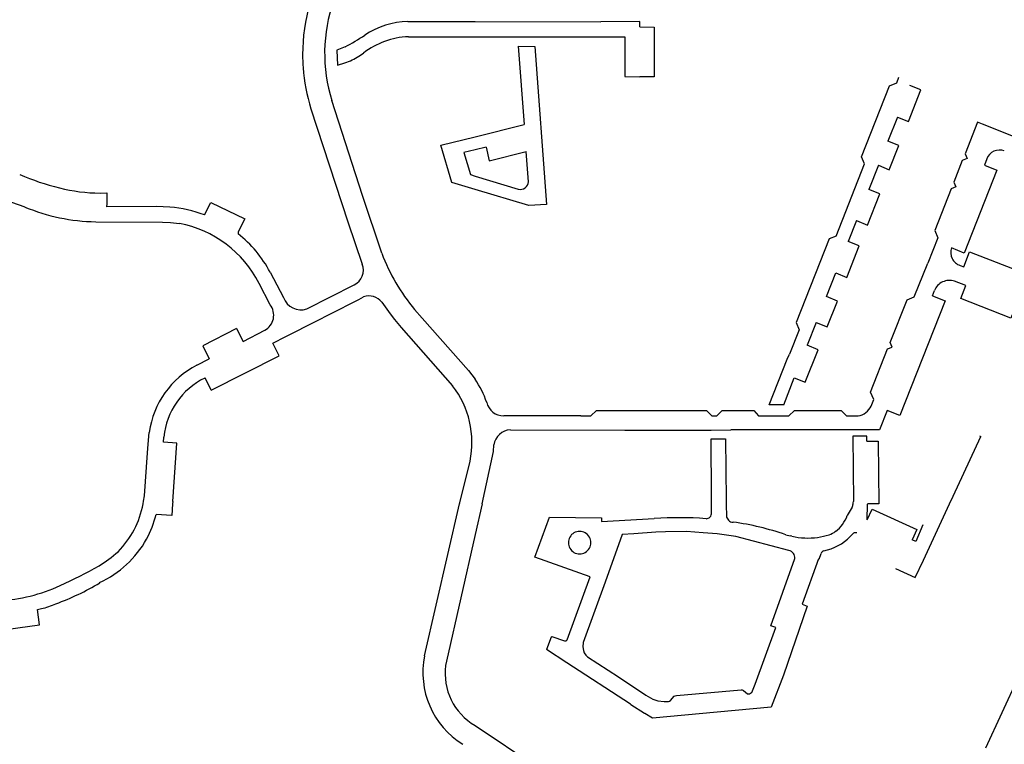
# Model space of a CAD drawing. Extents: x 148869 to 161638, y 453607 to 469810.
# Tile 1042 of 1056: x 159119.34 to 159122.89, y 459884.95 to 459887.57. Entities that reach past the tile are written whole.
import ezdxf

# ---------------------------------------------------------------- set-up
doc = ezdxf.new("R2010")
doc.units = 0
doc.layers.add('LKI_V01_KANTRIJWEG', color=252, linetype='CONTINUOUS')

msp = doc.modelspace()

# ---------------------------------------------------------------- linework, layer by layer
at = {"layer": 'LKI_V01_KANTRIJWEG'}
for p, q in [((159120.7405, 459887.5605), (159120.9831, 459887.5597)), ((159120.7405, 459887.5605), (159120.9831, 459887.5597)), ((159120.9831, 459887.5597), (159121.4367, 459887.5588)), ((159120.9831, 459887.5597), (159121.4367, 459887.5588)), ((159121.5776, 459887.5606), (159121.4367, 459887.5588)), ((159121.5776, 459887.5606), (159121.4367, 459887.5588)), ((159121.5776, 459887.5406), (159121.5776, 459887.5606)), ((159121.5776, 459887.5406), (159121.5776, 459887.5606)), ((159121.5776, 459887.5406), (159121.6289, 459887.5403)), ((159121.5776, 459887.5406), (159121.6289, 459887.5403)), ((159121.6289, 459887.5403), (159121.6294, 459887.4764)), ((159121.6289, 459887.5403), (159121.6294, 459887.4764)), ((159120.742, 459887.5052), (159120.9831, 459887.5053)), ((159120.742, 459887.5052), (159120.9831, 459887.5053)), ((159121.1387, 459887.4718), (159121.1603, 459887.1881)), ((159121.1387, 459887.4718), (159121.1603, 459887.1881)), ((159121.6294, 459887.4764), (159121.6297, 459887.3999)), ((159121.6294, 459887.4764), (159121.6297, 459887.3999)), ((159121.6297, 459887.3999), (159121.6299, 459887.361)), ((159121.6297, 459887.3999), (159121.6299, 459887.361)), ((159121.6299, 459887.361), (159121.5782, 459887.3608)), ((159121.6299, 459887.361), (159121.5782, 459887.3608)), ((159122.5051, 459887.3384), (159122.5132, 459887.3592)), ((159122.5051, 459887.3384), (159122.5132, 459887.3592)), ((159122.5927, 459887.3134), (159122.5529, 459887.3289)), ((159122.5927, 459887.3134), (159122.5529, 459887.3289)), ((159122.5474, 459887.1995), (159122.5927, 459887.3134)), ((159122.5474, 459887.1995), (159122.5927, 459887.3134)), ((159122.5079, 459887.2154), (159122.4734, 459887.1281)), ((159122.5079, 459887.2154), (159122.4734, 459887.1281)), ((159122.5079, 459887.2154), (159122.5474, 459887.1995)), ((159122.5079, 459887.2154), (159122.5474, 459887.1995)), ((159120.9831, 459887.1441), (159121.1603, 459887.1881)), ((159120.9831, 459887.1441), (159121.1603, 459887.1881)), ((159123.0572, 459887.0924), (159122.8145, 459887.1894)), ((159123.0572, 459887.0924), (159122.8145, 459887.1894)), ((159121.0228, 459887.1071), (159120.9831, 459887.0973)), ((159121.0228, 459887.1071), (159120.9831, 459887.0973)), ((159122.5133, 459887.1126), (159122.4734, 459887.1281)), ((159122.5133, 459887.1126), (159122.4734, 459887.1281)), ((159122.4784, 459887.0253), (159122.5133, 459887.1126)), ((159122.4784, 459887.0253), (159122.5133, 459887.1126)), ((159121.1752, 459886.9817), (159121.1672, 459887.0913)), ((159121.1752, 459886.9817), (159121.1672, 459887.0913)), ((159122.2859, 459886.786), (159122.3891, 459887.0461)), ((159122.2859, 459886.786), (159122.3891, 459887.0461)), ((159122.4389, 459887.0413), (159122.4042, 459886.9542)), ((159122.4389, 459887.0413), (159122.4042, 459886.9542)), ((159122.4389, 459887.0413), (159122.4784, 459887.0253)), ((159122.4389, 459887.0413), (159122.4784, 459887.0253)), ((159122.8301, 459887.0645), (159122.8218, 459887.0419)), ((159122.8301, 459887.0645), (159122.8218, 459887.0419)), ((159120.9831, 459887.0026), (159121.1388, 459886.9554)), ((159120.9831, 459887.0026), (159121.1388, 459886.9554)), ((159122.3995, 459886.8257), (159122.4443, 459886.9384)), ((159122.3995, 459886.8257), (159122.4443, 459886.9384)), ((159122.4443, 459886.9384), (159122.4042, 459886.9542)), ((159122.4443, 459886.9384), (159122.4042, 459886.9542)), ((159119.3093, 459886.9078), (159119.3573, 459886.8909)), ((159119.3093, 459886.9078), (159119.3573, 459886.8909)), ((159122.3599, 459886.8416), (159122.3299, 459886.7661)), ((159122.3599, 459886.8416), (159122.3299, 459886.7661)), ((159122.3599, 459886.8416), (159122.3995, 459886.8257)), ((159122.3599, 459886.8416), (159122.3995, 459886.8257)), ((159122.3246, 459886.6369), (159122.3698, 459886.7505)), ((159122.3246, 459886.6369), (159122.3698, 459886.7505)), ((159122.3698, 459886.7505), (159122.3299, 459886.7661)), ((159122.3698, 459886.7505), (159122.3299, 459886.7661)), ((159122.653, 459886.7797), (159122.617, 459886.6887)), ((159122.653, 459886.7797), (159122.617, 459886.6887)), ((159122.7343, 459886.6802), (159122.7471, 459886.6751)), ((159122.7343, 459886.6802), (159122.7471, 459886.6751)), ((159120.2429, 459886.6558), (159120.2913, 459886.5647)), ((159120.2429, 459886.6558), (159120.2913, 459886.5647)), ((159122.2514, 459886.5676), (159122.2853, 459886.6528)), ((159122.2514, 459886.5676), (159122.2853, 459886.6528)), ((159122.2853, 459886.6528), (159122.3246, 459886.6369)), ((159122.2853, 459886.6528), (159122.3246, 459886.6369)), ((159120.2426, 459886.5382), (159120.2029, 459886.6152)), ((159120.2426, 459886.5382), (159120.2029, 459886.6152)), ((159120.3757, 459886.5229), (159120.5461, 459886.6105)), ((159120.3757, 459886.5229), (159120.5461, 459886.6105)), ((159122.6343, 459886.5705), (159122.6411, 459886.589)), ((159122.6343, 459886.5705), (159122.6411, 459886.589)), ((159122.2915, 459886.5516), (159122.2514, 459886.5676)), ((159122.2915, 459886.5516), (159122.2514, 459886.5676)), ((159122.2539, 459886.4583), (159122.2915, 459886.5516)), ((159122.2539, 459886.4583), (159122.2915, 459886.5516)), ((159122.2146, 459886.4743), (159122.1819, 459886.3922)), ((159122.2146, 459886.4743), (159122.1819, 459886.3922)), ((159122.2146, 459886.4743), (159122.2539, 459886.4583)), ((159122.2146, 459886.4743), (159122.2539, 459886.4583)), ((159120.1214, 459886.4524), (159120.1452, 459886.4061)), ((159120.1214, 459886.4524), (159120.1452, 459886.4061)), ((159120.1452, 459886.4061), (159120.2233, 459886.4461)), ((159120.1452, 459886.4061), (159120.2233, 459886.4461)), ((159122.1526, 459886.4482), (159122.1179, 459886.3602)), ((159122.1526, 459886.4482), (159122.1179, 459886.3602)), ((159120.2527, 459886.4), (159120.2999, 459886.4237)), ((159120.2527, 459886.4), (159120.2999, 459886.4237)), ((159122.2214, 459886.3756), (159122.1819, 459886.3922)), ((159122.2214, 459886.3756), (159122.1819, 459886.3922)), ((159122.1747, 459886.2584), (159122.2214, 459886.3756)), ((159122.1747, 459886.2584), (159122.2214, 459886.3756)), ((159119.9787, 459886.3201), (159120.0232, 459886.3431)), ((159119.9787, 459886.3201), (159120.0232, 459886.3431)), ((159120.9596, 459886.3003), (159120.9831, 459886.27)), ((159120.9596, 459886.3003), (159120.9831, 459886.27)), ((159120.0301, 459886.2303), (159120.0084, 459886.275)), ((159120.0301, 459886.2303), (159120.0084, 459886.275)), ((159122.0972, 459886.1772), (159122.1354, 459886.2746)), ((159122.0972, 459886.1772), (159122.1354, 459886.2746)), ((159122.1354, 459886.2746), (159122.1747, 459886.2584)), ((159122.1354, 459886.2746), (159122.1747, 459886.2584)), ((159122.5168, 459886.1382), (159122.4702, 459886.1567)), ((159122.5168, 459886.1382), (159122.4702, 459886.1567)), ((159121.8347, 459886.0859), (159121.9066, 459886.0871)), ((159121.8347, 459886.0859), (159121.9066, 459886.0871)), ((159119.8579, 459886.0417), (159119.8591, 459886.0608)), ((159119.8579, 459886.0417), (159119.8591, 459886.0608)), ((159121.8864, 459886.0538), (159121.8888, 459885.8329)), ((159121.8864, 459886.0538), (159121.8888, 459885.8329)), ((159122.3976, 459886.0455), (159122.4387, 459886.0459)), ((159122.3976, 459886.0455), (159122.4387, 459886.0459)), ((159122.4387, 459886.0459), (159122.4404, 459885.82)), ((159122.4387, 459886.0459), (159122.4404, 459885.82)), ((159122.709, 459885.8477), (159122.8084, 459886.0631)), ((159122.709, 459885.8477), (159122.8084, 459886.0631)), ((159122.8044, 459886.065), (159122.8084, 459886.0631)), ((159122.8044, 459886.065), (159122.8084, 459886.0631)), ((159121.0081, 459885.8196), (159121.0489, 459886.0086)), ((159121.0081, 459885.8196), (159121.0489, 459886.0086)), ((159121.0489, 459886.0086), (159121.0508, 459886.0323)), ((159121.0489, 459886.0086), (159121.0508, 459886.0323)), ((159120.9274, 459885.8234), (159120.9645, 459885.9734)), ((159120.9274, 459885.8234), (159120.9645, 459885.9734)), ((159119.7841, 459885.8195), (159119.7857, 459885.8294)), ((159119.7841, 459885.8195), (159119.7857, 459885.8294)), ((159119.8913, 459885.8283), (159119.8906, 459885.8195)), ((159119.8913, 459885.8283), (159119.8906, 459885.8195)), ((159120.9265, 459885.8195), (159120.9274, 459885.8234)), ((159120.9265, 459885.8195), (159120.9274, 459885.8234)), ((159121.8365, 459885.8195), (159121.8365, 459885.8457)), ((159121.8365, 459885.8195), (159121.8365, 459885.8457)), ((159121.8888, 459885.8329), (159121.8891, 459885.8195)), ((159121.8888, 459885.8329), (159121.8891, 459885.8195)), ((159122.6959, 459885.8195), (159122.709, 459885.8477)), ((159122.6959, 459885.8195), (159122.709, 459885.8477)), ((159120.8004, 459885.2717), (159120.9265, 459885.8195)), ((159120.8004, 459885.2717), (159120.9265, 459885.8195)), ((159121.0081, 459885.8195), (159120.9831, 459885.7095)), ((159121.0081, 459885.8195), (159120.9831, 459885.7095)), ((159121.8366, 459885.7876), (159121.8365, 459885.8195)), ((159121.8366, 459885.7876), (159121.8365, 459885.8195)), ((159122.3441, 459885.8078), (159122.3266, 459885.7773)), ((159122.3441, 459885.8078), (159122.3266, 459885.7773)), ((159122.3989, 459885.7621), (159122.399, 459885.8187)), ((159122.3989, 459885.7621), (159122.399, 459885.8187)), ((159122.3989, 459885.7621), (159122.4159, 459885.8)), ((159122.3989, 459885.7621), (159122.4159, 459885.8)), ((159122.4404, 459885.82), (159122.399, 459885.8195)), ((159122.4404, 459885.82), (159122.399, 459885.8195)), ((159122.4159, 459885.8), (159122.5772, 459885.7271)), ((159122.4159, 459885.8), (159122.5772, 459885.7271)), ((159122.6013, 459885.6169), (159122.6959, 459885.8195)), ((159122.6013, 459885.6169), (159122.6959, 459885.8195)), ((159122.5772, 459885.7271), (159122.5604, 459885.6899)), ((159122.5772, 459885.7271), (159122.5604, 459885.6899)), ((159120.9831, 459885.7095), (159120.879, 459885.2523)), ((159120.9831, 459885.7095), (159120.879, 459885.2523)), ((159122.1043, 459885.7084), (159122.1199, 459885.7041)), ((159122.1043, 459885.7084), (159122.1199, 459885.7041)), ((159122.1268, 459885.7034), (159122.1199, 459885.7041)), ((159122.1268, 459885.7034), (159122.1199, 459885.7041)), ((159122.3372, 459885.7023), (159122.3466, 459885.7117)), ((159122.3372, 459885.7023), (159122.3466, 459885.7117)), ((159121.3987, 459885.5561), (159121.1985, 459885.6279)), ((159121.3987, 459885.5561), (159121.1985, 459885.6279)), ((159122.2224, 459885.6216), (159122.1638, 459885.4577)), ((159122.2224, 459885.6216), (159122.1638, 459885.4577)), ((159122.2245, 459885.6204), (159122.2319, 459885.6405)), ((159122.2245, 459885.6204), (159122.2319, 459885.6405)), ((159122.5718, 459885.5537), (159122.6013, 459885.6169)), ((159122.5718, 459885.5537), (159122.6013, 459885.6169)), ((159122.5006, 459885.586), (159122.5718, 459885.5537)), ((159122.5006, 459885.586), (159122.5718, 459885.5537)), ((159121.3147, 459885.3284), (159121.3987, 459885.5561)), ((159121.3147, 459885.3284), (159121.3987, 459885.5561)), ((159119.4024, 459885.4379), (159119.4169, 459885.4417)), ((159119.4024, 459885.4379), (159119.4169, 459885.4417)), ((159122.1817, 459885.4504), (159122.0963, 459885.202)), ((159122.1817, 459885.4504), (159122.0963, 459885.202)), ((159122.1638, 459885.4577), (159122.1817, 459885.4504)), ((159122.1638, 459885.4577), (159122.1817, 459885.4504)), ((159121.257, 459885.3382), (159121.2409, 459885.2946)), ((159121.257, 459885.3382), (159121.2409, 459885.2946)), ((159121.3142, 459885.2457), (159121.2409, 459885.2946)), ((159121.3142, 459885.2457), (159121.2409, 459885.2946)), ((159122.9435, 459885.1935), (159122.8256, 459884.9386)), ((159122.9435, 459885.1935), (159122.8256, 459884.9386)), ((159121.5941, 459885.0631), (159121.5454, 459885.0948)), ((159121.5941, 459885.0631), (159121.5454, 459885.0948)), ((159120.9692, 459885.0287), (159120.9831, 459885.0195)), ((159120.9692, 459885.0287), (159120.9831, 459885.0195)), ((159120.9831, 459885.0195), (159121.2865, 459884.8175)), ((159120.9831, 459885.0195), (159121.2865, 459884.8175))]:
    msp.add_line(p, q, dxfattribs=at)
for points in [[(159120.9831, 459887.5053), (159121.5232, 459887.5045), (159121.5239, 459887.3612), (159121.5782, 459887.3608)], [(159120.9831, 459887.5053), (159121.5232, 459887.5045), (159121.5239, 459887.3612), (159121.5782, 459887.3608)], [(159120.5133, 459887.469), (159120.4841, 459887.4573), (159120.4863, 459887.4031), (159120.513, 459887.4107), (159120.5334, 459887.4185)], [(159120.5133, 459887.469), (159120.4841, 459887.4573), (159120.4863, 459887.4031), (159120.513, 459887.4107), (159120.5334, 459887.4185)], [(159121.1387, 459887.4718), (159121.1982, 459887.4706), (159121.2403, 459886.9004), (159121.1774, 459886.8964), (159120.9831, 459886.9545)], [(159121.1387, 459887.4718), (159121.1982, 459887.4706), (159121.2403, 459886.9004), (159121.1774, 459886.8964), (159120.9831, 459886.9545)], [(159122.3891, 459887.0461), (159122.3774, 459887.0724), (159122.4792, 459887.3278), (159122.5051, 459887.3384)], [(159122.3891, 459887.0461), (159122.3774, 459887.0724), (159122.4792, 459887.3278), (159122.5051, 459887.3384)], [(159120.3899, 459887.2455), (159120.5233, 459886.8377), (159120.5755, 459886.6844)], [(159120.3899, 459887.2455), (159120.5233, 459886.8377), (159120.5755, 459886.6844)], [(159120.6462, 459886.7238), (159120.5767, 459886.9326), (159120.4655, 459887.2752)], [(159120.6462, 459886.7238), (159120.5767, 459886.9326), (159120.4655, 459887.2752)], [(159122.8145, 459887.1894), (159122.7968, 459887.1969), (159122.7517, 459887.0823), (159122.7591, 459887.0659), (159122.7419, 459887.0584), (159122.711, 459886.9801), (159122.7184, 459886.9633), (159122.7016, 459886.9561), (159122.6429, 459886.8062), (159122.653, 459886.7797)], [(159122.8145, 459887.1894), (159122.7968, 459887.1969), (159122.7517, 459887.0823), (159122.7591, 459887.0659), (159122.7419, 459887.0584), (159122.711, 459886.9801), (159122.7184, 459886.9633), (159122.7016, 459886.9561), (159122.6429, 459886.8062), (159122.653, 459886.7797)], [(159120.9831, 459886.9545), (159120.8988, 459886.9797), (159120.8594, 459887.1134), (159120.9831, 459887.1441)], [(159120.9831, 459886.9545), (159120.8988, 459886.9797), (159120.8594, 459887.1134), (159120.9831, 459887.1441)], [(159121.0228, 459887.1071), (159121.0341, 459887.0578), (159121.1672, 459887.0913)], [(159121.0228, 459887.1071), (159121.0341, 459887.0578), (159121.1672, 459887.0913)], [(159120.9831, 459887.0973), (159120.9424, 459887.0872), (159120.9666, 459887.0076), (159120.9831, 459887.0026)], [(159120.9831, 459887.0973), (159120.9424, 459887.0872), (159120.9666, 459887.0076), (159120.9831, 459887.0026)], [(159122.8218, 459887.0419), (159122.8663, 459887.024), (159122.7484, 459886.7248), (159122.7033, 459886.743)], [(159122.8218, 459887.0419), (159122.8663, 459887.024), (159122.7484, 459886.7248), (159122.7033, 459886.743)], [(159119.6287, 459886.9412), (159119.6527, 459886.9419), (159119.653, 459886.9025), (159119.6522, 459886.8915)], [(159119.6287, 459886.9412), (159119.6527, 459886.9419), (159119.653, 459886.9025), (159119.6522, 459886.8915)], [(159119.8812, 459886.8899), (159119.8325, 459886.8924), (159119.6522, 459886.8915)], [(159119.8812, 459886.8899), (159119.8325, 459886.8924), (159119.6522, 459886.8915)], [(159120.0058, 459886.8625), (159120.0287, 459886.9075), (159120.151, 459886.8486), (159120.1271, 459886.8009), (159120.1271, 459886.7943)], [(159120.0058, 459886.8625), (159120.0287, 459886.9075), (159120.151, 459886.8486), (159120.1271, 459886.8009), (159120.1271, 459886.7943)], [(159119.6129, 459886.8376), (159119.8542, 459886.8365), (159119.8835, 459886.835), (159119.915, 459886.8319)], [(159119.6129, 459886.8376), (159119.8542, 459886.8365), (159119.8835, 459886.835), (159119.915, 459886.8319)], [(159122.2859, 459886.786), (159122.2609, 459886.7762), (159122.1418, 459886.4737), (159122.1526, 459886.4482)], [(159122.2859, 459886.786), (159122.2609, 459886.7762), (159122.1418, 459886.4737), (159122.1526, 459886.4482)], [(159122.7471, 459886.6751), (159122.7678, 459886.7296), (159123.0569, 459886.6169), (159123.0353, 459886.5628)], [(159122.7471, 459886.6751), (159122.7678, 459886.7296), (159123.0569, 459886.6169), (159123.0353, 459886.5628)], [(159122.4127, 459886.1727), (159122.4219, 459886.1962), (159122.4106, 459886.2224), (159122.4722, 459886.3786), (159122.4886, 459886.3856), (159122.4818, 459886.4021), (159122.5425, 459886.5555), (159122.5681, 459886.5663), (159122.617, 459886.6887)], [(159122.4127, 459886.1727), (159122.4219, 459886.1962), (159122.4106, 459886.2224), (159122.4722, 459886.3786), (159122.4886, 459886.3856), (159122.4818, 459886.4021), (159122.5425, 459886.5555), (159122.5681, 459886.5663), (159122.617, 459886.6887)], [(159123.3727, 459886.3636), (159123.3323, 459886.3802), (159123.3057, 459886.369), (159123.2468, 459886.3919), (159123.2354, 459886.4182), (159123.2176, 459886.4254), (159123.1912, 459886.4141), (159123.091, 459886.4538), (159123.0795, 459886.48), (159122.9362, 459886.5365), (159122.9175, 459886.4897), (159122.7365, 459886.5608), (159122.755, 459886.6078), (159122.7141, 459886.6234)], [(159123.3727, 459886.3636), (159123.3323, 459886.3802), (159123.3057, 459886.369), (159123.2468, 459886.3919), (159123.2354, 459886.4182), (159123.2176, 459886.4254), (159123.1912, 459886.4141), (159123.091, 459886.4538), (159123.0795, 459886.48), (159122.9362, 459886.5365), (159122.9175, 459886.4897), (159122.7365, 459886.5608), (159122.755, 459886.6078), (159122.7141, 459886.6234)], [(159122.6343, 459886.5705), (159122.6805, 459886.5521), (159122.5168, 459886.1382)], [(159122.6343, 459886.5705), (159122.6805, 459886.5521), (159122.5168, 459886.1382)], [(159120.2999, 459886.4237), (159120.4111, 459886.4799), (159120.4578, 459886.5039), (159120.5635, 459886.557), (159120.5805, 459886.5666)], [(159120.2999, 459886.4237), (159120.4111, 459886.4799), (159120.4578, 459886.5039), (159120.5635, 459886.557), (159120.5805, 459886.5666)], [(159120.6457, 459886.5476), (159120.6761, 459886.5055), (159120.6916, 459886.4855), (159120.7159, 459886.4558), (159120.9017, 459886.2454)], [(159120.6457, 459886.5476), (159120.6761, 459886.5055), (159120.6916, 459886.4855), (159120.7159, 459886.4558), (159120.9017, 459886.2454)], [(159120.9596, 459886.3003), (159120.7913, 459886.4897), (159120.7644, 459886.5208)], [(159120.9596, 459886.3003), (159120.7913, 459886.4897), (159120.7644, 459886.5208)], [(159120.1214, 459886.4524), (159120.0001, 459886.3901), (159120.0232, 459886.3431)], [(159120.1214, 459886.4524), (159120.0001, 459886.3901), (159120.0232, 459886.3431)], [(159120.0301, 459886.2303), (159120.2758, 459886.3544), (159120.2527, 459886.4)], [(159120.0301, 459886.2303), (159120.2758, 459886.3544), (159120.2527, 459886.4)], [(159122.0972, 459886.1772), (159122.0443, 459886.1767), (159122.1101, 459886.342), (159122.1179, 459886.3602)], [(159122.0972, 459886.1772), (159122.0443, 459886.1767), (159122.1101, 459886.342), (159122.1179, 459886.3602)], [(159121.3648, 459886.1373), (159121.4007, 459886.1374), (159121.4216, 459886.157), (159121.8183, 459886.1567), (159121.8376, 459886.1371), (159121.856, 459886.1372), (159121.8754, 459886.157), (159121.9887, 459886.1567), (159122.0063, 459886.1373), (159122.1153, 459886.137), (159122.1359, 459886.157), (159122.3041, 459886.1568), (159122.324, 459886.1371), (159122.3661, 459886.1369)], [(159121.3648, 459886.1373), (159121.4007, 459886.1374), (159121.4216, 459886.157), (159121.8183, 459886.1567), (159121.8376, 459886.1371), (159121.856, 459886.1372), (159121.8754, 459886.157), (159121.9887, 459886.1567), (159122.0063, 459886.1373), (159122.1153, 459886.137), (159122.1359, 459886.157), (159122.3041, 459886.1568), (159122.324, 459886.1371), (159122.3661, 459886.1369)], [(159122.4702, 459886.1567), (159122.4425, 459886.0869), (159121.9066, 459886.0871)], [(159122.4702, 459886.1567), (159122.4425, 459886.0869), (159121.9066, 459886.0871)], [(159121.3648, 459886.1373), (159121.2126, 459886.1377), (159121.0864, 459886.1377)], [(159121.3648, 459886.1373), (159121.2126, 459886.1377), (159121.0864, 459886.1377)], [(159119.7857, 459885.8294), (159119.7893, 459885.8492), (159119.7959, 459885.9521), (159119.8013, 459886.0207), (159119.8063, 459886.0777)], [(159119.7857, 459885.8294), (159119.7893, 459885.8492), (159119.7959, 459885.9521), (159119.8013, 459886.0207), (159119.8063, 459886.0777)], [(159121.1102, 459886.0864), (159121.524, 459886.0854), (159121.8347, 459886.0859)], [(159121.1102, 459886.0864), (159121.524, 459886.0854), (159121.8347, 459886.0859)], [(159119.8913, 459885.8283), (159119.9061, 459886.0385), (159119.8579, 459886.0417)], [(159119.8913, 459885.8283), (159119.9061, 459886.0385), (159119.8579, 459886.0417)], [(159121.8365, 459885.8457), (159121.8356, 459886.0538), (159121.8864, 459886.0538)], [(159121.8365, 459885.8457), (159121.8356, 459886.0538), (159121.8864, 459886.0538)], [(159122.3976, 459886.0455), (159122.3975, 459886.0637), (159122.3466, 459886.0636), (159122.3486, 459885.8279)], [(159122.3976, 459886.0455), (159122.3975, 459886.0637), (159122.3466, 459886.0636), (159122.3486, 459885.8279)], [(159119.8906, 459885.8195), (159119.8875, 459885.7774), (159119.8308, 459885.7809)], [(159119.8906, 459885.8195), (159119.8875, 459885.7774), (159119.8308, 459885.7809)], [(159121.8891, 459885.8195), (159121.8905, 459885.7721), (159121.8979, 459885.7612)], [(159121.8891, 459885.8195), (159121.8905, 459885.7721), (159121.8979, 459885.7612)], [(159121.1985, 459885.6279), (159121.2511, 459885.7714), (159121.439, 459885.7697), (159121.4398, 459885.7562), (159121.6298, 459885.7668)], [(159121.1985, 459885.6279), (159121.2511, 459885.7714), (159121.439, 459885.7697), (159121.4398, 459885.7562), (159121.6298, 459885.7668)], [(159122.1156, 459885.6512), (159121.9243, 459885.7015), (159121.8569, 459885.711), (159121.8062, 459885.7156), (159121.7756, 459885.7174), (159121.7458, 459885.7199), (159121.6704, 459885.7187), (159121.6356, 459885.7172), (159121.5554, 459885.7118), (159121.5139, 459885.7095), (159121.4528, 459885.5367)], [(159122.1156, 459885.6512), (159121.9243, 459885.7015), (159121.8569, 459885.711), (159121.8062, 459885.7156), (159121.7756, 459885.7174), (159121.7458, 459885.7199), (159121.6704, 459885.7187), (159121.6356, 459885.7172), (159121.5554, 459885.7118), (159121.5139, 459885.7095), (159121.4528, 459885.5367)], [(159122.5998, 459885.7441), (159122.5743, 459885.6835), (159122.5604, 459885.6899)], [(159122.5998, 459885.7441), (159122.5743, 459885.6835), (159122.5604, 459885.6899)], [(159121.9939, 459885.1685), (159122.0685, 459885.3733), (159122.0507, 459885.3795), (159122.1371, 459885.6222)], [(159121.9939, 459885.1685), (159122.0685, 459885.3733), (159122.0507, 459885.3795), (159122.1371, 459885.6222)], [(159121.4528, 459885.5367), (159121.3736, 459885.3198), (159121.3715, 459885.3036), (159121.374, 459885.2911), (159121.3772, 459885.2824), (159121.3829, 459885.2738), (159121.3884, 459885.2681), (159121.5004, 459885.1957), (159121.5997, 459885.1293), (159121.6242, 459885.1153), (159121.6421, 459885.1088), (159121.6653, 459885.1064), (159121.6814, 459885.1063), (159121.6853, 459885.1076), (159121.6886, 459885.1102), (159121.701, 459885.1255), (159121.7052, 459885.1269), (159121.7103, 459885.1278), (159121.944, 459885.1486), (159121.9476, 459885.1484), (159121.9521, 459885.1466), (159121.9661, 459885.1347), (159121.9689, 459885.134), (159121.9737, 459885.1345), (159121.9775, 459885.136), (159121.9814, 459885.1385), (159121.9939, 459885.1685)], [(159121.4528, 459885.5367), (159121.3736, 459885.3198), (159121.3715, 459885.3036), (159121.374, 459885.2911), (159121.3772, 459885.2824), (159121.3829, 459885.2738), (159121.3884, 459885.2681), (159121.5004, 459885.1957), (159121.5997, 459885.1293), (159121.6242, 459885.1153), (159121.6421, 459885.1088), (159121.6653, 459885.1064), (159121.6814, 459885.1063), (159121.6853, 459885.1076), (159121.6886, 459885.1102), (159121.701, 459885.1255), (159121.7052, 459885.1269), (159121.7103, 459885.1278), (159121.944, 459885.1486), (159121.9476, 459885.1484), (159121.9521, 459885.1466), (159121.9661, 459885.1347), (159121.9689, 459885.134), (159121.9737, 459885.1345), (159121.9775, 459885.136), (159121.9814, 459885.1385), (159121.9939, 459885.1685)], [(159119.2019, 459885.4124), (159119.209, 459885.3559), (159119.4106, 459885.3826), (159119.4024, 459885.4379)], [(159119.2019, 459885.4124), (159119.209, 459885.3559), (159119.4106, 459885.3826), (159119.4024, 459885.4379)], [(159121.257, 459885.3382), (159121.2598, 459885.3409), (159121.306, 459885.3252), (159121.3111, 459885.3257), (159121.3147, 459885.3284)], [(159121.257, 459885.3382), (159121.2598, 459885.3409), (159121.306, 459885.3252), (159121.3111, 459885.3257), (159121.3147, 459885.3284)], [(159121.5454, 459885.0948), (159121.5439, 459885.0966), (159121.3142, 459885.2457)], [(159121.5454, 459885.0948), (159121.5439, 459885.0966), (159121.3142, 459885.2457)], [(159122.0963, 459885.202), (159122.052, 459885.0861), (159121.8571, 459885.0674), (159121.6228, 459885.046), (159121.5956, 459885.0629), (159121.5941, 459885.0631)], [(159122.0963, 459885.202), (159122.052, 459885.0861), (159121.8571, 459885.0674), (159121.6228, 459885.046), (159121.5956, 459885.0629), (159121.5941, 459885.0631)]]:
    msp.add_lwpolyline(points, dxfattribs=at)
for centre, radius, start, end in [((159121.0127, 459887.4411), 0.6527, 163.4811, 180.0118), ((159121.0127, 459887.4411), 0.6527, 163.4811, 180.0118), ((159121.0128, 459887.4455), 0.5732, 160.8226, 197.2892), ((159121.0128, 459887.4455), 0.5732, 160.8226, 197.2892), ((159120.7482, 459887.2638), 0.2968, 91.4848, 123.4939), ((159120.7482, 459887.2638), 0.2968, 91.4848, 123.4939), ((159120.2584, 459887.9785), 0.5698, 296.5719, 304.9071), ((159120.2584, 459887.9785), 0.5698, 296.5719, 304.9071), ((159120.7526, 459887.2244), 0.281, 92.165, 127.9272), ((159120.7526, 459887.2244), 0.281, 92.165, 127.9272), ((159121.0057, 459887.4407), 0.6457, 179.9746, 184.2071), ((159121.0057, 459887.4407), 0.6457, 179.9746, 184.2071), ((159120.4003, 459887.6961), 0.3079, 295.6189, 305.6905), ((159120.4003, 459887.6961), 0.3079, 295.6189, 305.6905), ((159121.0124, 459887.4409), 0.6524, 184.1789, 197.4207), ((159121.0124, 459887.4409), 0.6524, 184.1789, 197.4207), ((159122.8759, 459887.0474), 0.0489, 68.9137, 159.523), ((159122.8759, 459887.0474), 0.0489, 68.9137, 159.523), ((159119.7278, 459887.9271), 0.9982, 247.0506, 255.7492), ((159119.7278, 459887.9271), 0.9982, 247.0506, 255.7492), ((159121.146, 459886.9839), 0.0294, 255.98, 355.6148), ((159121.146, 459886.9839), 0.0294, 255.98, 355.6148), ((159119.6353, 459887.5863), 0.6452, 256.2598, 269.4161), ((159119.6353, 459887.5863), 0.6452, 256.2598, 269.4161), ((159119.6236, 459887.5294), 0.6919, 247.3587, 269.1135), ((159119.6236, 459887.5294), 0.6919, 247.3587, 269.1135), ((159119.8503, 459886.4514), 0.4396, 69.2804, 85.9602), ((159119.8503, 459886.4514), 0.4396, 69.2804, 85.9602), ((159119.8368, 459886.4284), 0.411, 27.0308, 79.0349), ((159119.8368, 459886.4284), 0.411, 27.0308, 79.0349), ((159119.8484, 459886.4436), 0.4479, 28.2742, 51.5279), ((159119.8484, 459886.4436), 0.4479, 28.2742, 51.5279), ((159121.2999, 459886.9687), 0.6981, 200.5385, 219.9045), ((159121.2999, 459886.9687), 0.6981, 200.5385, 219.9045), ((159122.7472, 459886.7256), 0.0472, 158.3468, 254.1096), ((159122.7472, 459886.7256), 0.0472, 158.3468, 254.1096), ((159120.5202, 459886.6636), 0.0591, 295.9229, 20.6266), ((159120.5202, 459886.6636), 0.0591, 295.9229, 20.6266), ((159122.6958, 459886.5672), 0.0589, 136.7402, 158.2253), ((159122.6958, 459886.5672), 0.0589, 136.7402, 158.2253), ((159122.6958, 459886.5672), 0.0589, 115.2937, 136.7648), ((159122.6958, 459886.5672), 0.0589, 115.2937, 136.7648), ((159122.6961, 459886.567), 0.0592, 93.8417, 115.4457), ((159122.6961, 459886.567), 0.0592, 93.8417, 115.4457), ((159122.6963, 459886.5667), 0.0595, 72.5029, 93.9778), ((159122.6963, 459886.5667), 0.0595, 72.5029, 93.9778), ((159120.5998, 459886.5119), 0.0581, 37.921, 109.477), ((159120.5998, 459886.5119), 0.0581, 37.921, 109.477), ((159120.1942, 459886.5003), 0.0615, 298.2777, 38.0441), ((159120.1942, 459886.5003), 0.0615, 298.2777, 38.0441), ((159120.3548, 459886.5867), 0.0672, 199.1358, 288.1205), ((159120.3548, 459886.5867), 0.0672, 199.1358, 288.1205), ((159120.1249, 459886.0335), 0.3217, 117.0374, 172.112), ((159120.1249, 459886.0335), 0.3217, 117.0374, 172.112), ((159120.1233, 459886.0351), 0.2654, 115.979, 174.4383), ((159120.1233, 459886.0351), 0.2654, 115.979, 174.4383), ((159120.6615, 459886.0589), 0.3848, 19.25, 33.229), ((159120.6615, 459886.0589), 0.3848, 19.25, 33.229), ((159120.6381, 459886.0412), 0.3334, 348.2652, 37.7702), ((159120.6381, 459886.0412), 0.3334, 348.2652, 37.7702), ((159121.0849, 459886.1992), 0.0615, 192.5565, 271.4082), ((159121.0849, 459886.1992), 0.0615, 192.5565, 271.4082), ((159122.3562, 459886.1981), 0.062, 279.2302, 335.8047), ((159122.3562, 459886.1981), 0.062, 279.2302, 335.8047), ((159121.1123, 459886.0244), 0.062, 91.9875, 172.6616), ((159121.1123, 459886.0244), 0.062, 91.9875, 172.6616), ((159122.3027, 459885.8275), 0.0458, 349.8914, 0.4801), ((159122.3027, 459885.8275), 0.0458, 349.8914, 0.4801), ((159119.4581, 459885.88), 0.3315, 315.3347, 349.4786), ((159119.4581, 459885.88), 0.3315, 315.3347, 349.4786), ((159121.8171, 459885.7858), 0.0196, 268.6703, 5.5084), ((159121.8171, 459885.7858), 0.0196, 268.6703, 5.5084), ((159122.3031, 459885.8272), 0.0454, 334.6115, 350.1971), ((159122.3031, 459885.8272), 0.0454, 334.6115, 350.1971), ((159119.4794, 459885.8653), 0.3614, 331.4495, 346.4868), ((159119.4794, 459885.8653), 0.3614, 331.4495, 346.4868), ((159121.7188, 459884.363), 1.4066, 86.0114, 93.6267), ((159121.7188, 459884.363), 1.4066, 86.0114, 93.6267), ((159121.9113, 459885.7696), 0.0159, 212.2515, 282.1117), ((159121.9113, 459885.7696), 0.0159, 212.2515, 282.1117), ((159121.7611, 459884.7001), 1.0651, 71.2028, 81.7107), ((159121.7611, 459884.7001), 1.0651, 71.2028, 81.7107), ((159122.2091, 459885.8198), 0.1249, 323.6262, 340.1273), ((159122.2091, 459885.8198), 0.1249, 323.6262, 340.1273), ((159121.3602, 459885.6797), 0.0407, 89.9859, 270.0141), ((159121.3602, 459885.6797), 0.0407, 89.9859, 270.0141), ((159121.3603, 459885.6797), 0.0407, 269.9859, 90.0141), ((159121.3603, 459885.6797), 0.0407, 269.9859, 90.0141), ((159122.2331, 459885.7907), 0.0868, 288.568, 306.1105), ((159122.2331, 459885.7907), 0.0868, 288.568, 306.1105), ((159122.2156, 459885.8153), 0.1171, 305.9249, 323.4856), ((159122.2156, 459885.8153), 0.1171, 305.9249, 323.4856), ((159119.4686, 459885.8768), 0.3764, 294.8868, 330.7016), ((159119.4686, 459885.8768), 0.3764, 294.8868, 330.7016), ((159122.1845, 459885.9369), 0.2406, 256.1091, 267.2057), ((159122.1845, 459885.9369), 0.2406, 256.1091, 267.2057), ((159122.1858, 459885.9371), 0.2408, 266.9084, 277.9948), ((159122.1858, 459885.9371), 0.2408, 266.9084, 277.9948), ((159122.1893, 459885.919), 0.2224, 277.7346, 288.7265), ((159122.1893, 459885.919), 0.2224, 277.7346, 288.7265), ((159122.2098, 459885.8235), 0.1758, 280.585, 316.4076), ((159122.2098, 459885.8235), 0.1758, 280.585, 316.4076), ((159122.3564, 459885.7017), 0.014, 119.9421, 134.5684), ((159122.3564, 459885.7017), 0.014, 119.9421, 134.5684), ((159122.3561, 459885.7019), 0.0137, 104.1881, 119.1765), ((159122.3561, 459885.7019), 0.0137, 104.1881, 119.1765), ((159122.3565, 459885.7011), 0.0145, 87.9612, 104.779), ((159122.3565, 459885.7011), 0.0145, 87.9612, 104.779), ((159122.3569, 459885.7029), 0.0128, 70.5255, 89.7083), ((159122.3569, 459885.7029), 0.0128, 70.5255, 89.7083), ((159119.3552, 459886.029), 0.5105, 301.929, 311.565), ((159119.3552, 459886.029), 0.5105, 301.929, 311.565), ((159122.111, 459885.6254), 0.0262, 352.9896, 80.1031), ((159122.111, 459885.6254), 0.0262, 352.9896, 80.1031), ((159122.2482, 459885.6343), 0.0175, 110.4608, 159.3147), ((159122.2482, 459885.6343), 0.0175, 110.4608, 159.3147), ((159118.5588, 459887.5253), 2.2046, 294.8429, 298.9266), ((159118.5588, 459887.5253), 2.2046, 294.8429, 298.9266), ((159119.237, 459886.0648), 0.5944, 272.5386, 294.6677), ((159119.237, 459886.0648), 0.5944, 272.5386, 294.6677), ((159119.1404, 459886.3487), 0.9487, 290.2932, 300.8885), ((159119.1404, 459886.3487), 0.9487, 290.2932, 300.8885), ((159119.3542, 459885.7227), 0.2879, 282.5879, 293.6067), ((159119.3542, 459885.7227), 0.2879, 282.5879, 293.6067), ((159121.0992, 459885.211), 0.3049, 168.5171, 238.139), ((159121.0992, 459885.211), 0.3049, 168.5171, 238.139), ((159121.0922, 459885.2083), 0.2177, 168.3488, 235.6018), ((159121.0922, 459885.2083), 0.2177, 168.3488, 235.6018)]:
    msp.add_arc(centre, radius, start, end, dxfattribs=at)

doc.saveas('drawing.dxf')
